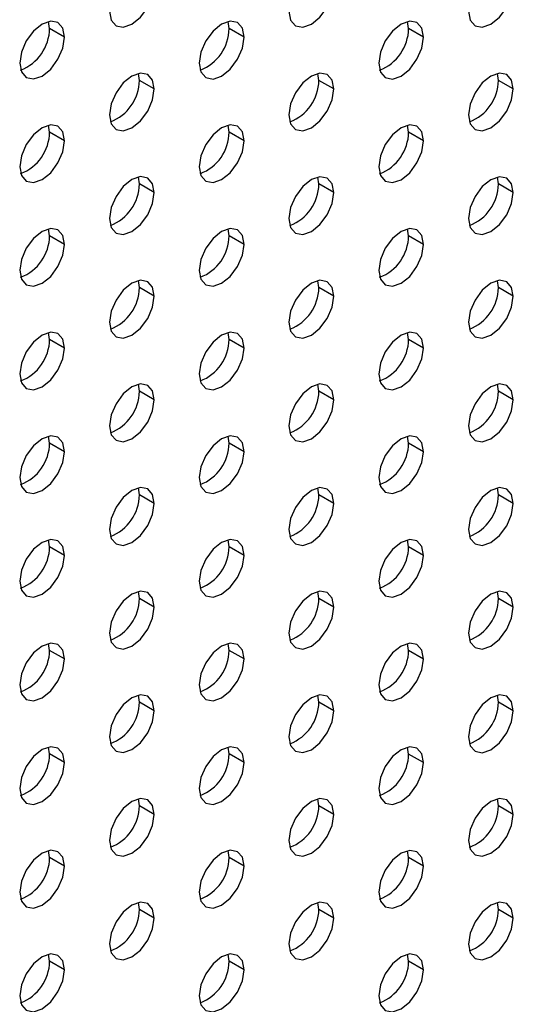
# Model space of a CAD drawing. Header units: millimetres. Extents: x 0 to 1118, y 0 to 864.
# Tile 395 of 438: x 1037.46 to 1039.79, y 680.58 to 685.23. Entities that reach past the tile are written whole.
import ezdxf

# ---------------------------------------------------------------- set-up
doc = ezdxf.new("R2010")
doc.units = ezdxf.units.MM

msp = doc.modelspace()

# ---------------------------------------------------------------- linework, layer by layer
at = {"color": 7, "linetype": 'Continuous', "lineweight": 25}
for p, q in [((1037.6003, 685.1881), (1037.5958, 685.2211)), ((1038.4489, 685.1881), (1038.4443, 685.221)), ((1039.2974, 685.188), (1039.2928, 685.2209)), ((1037.671, 685.1473), (1037.6003, 685.1881)), ((1038.5196, 685.1472), (1038.4489, 685.1881)), ((1039.3681, 685.1472), (1039.2974, 685.188)), ((1038.0246, 684.9431), (1038.02, 684.9761)), ((1038.8731, 684.9431), (1038.8686, 684.976)), ((1039.7217, 684.943), (1039.7171, 684.9759)), ((1038.0953, 684.9023), (1038.0246, 684.9431)), ((1038.9438, 684.9022), (1038.8731, 684.9431)), ((1039.7924, 684.9022), (1039.7217, 684.943)), ((1037.6003, 684.6982), (1037.5958, 684.7312)), ((1038.4489, 684.6981), (1038.4443, 684.7311)), ((1039.2974, 684.6981), (1039.2928, 684.731)), ((1037.671, 684.6574), (1037.6003, 684.6982)), ((1038.5196, 684.6573), (1038.4489, 684.6981)), ((1039.3681, 684.6572), (1039.2974, 684.6981)), ((1038.0246, 684.4532), (1038.02, 684.4861)), ((1038.0953, 684.4124), (1038.0246, 684.4532)), ((1038.8731, 684.4531), (1038.8686, 684.4861)), ((1038.9438, 684.4123), (1038.8731, 684.4531)), ((1039.7217, 684.4531), (1039.7171, 684.486)), ((1039.7924, 684.4122), (1039.7217, 684.4531)), ((1037.6003, 684.2083), (1037.5958, 684.2412)), ((1038.4489, 684.2082), (1038.4443, 684.2411)), ((1039.2974, 684.2081), (1039.2928, 684.2411)), ((1037.671, 684.1675), (1037.6003, 684.2083)), ((1038.5196, 684.1674), (1038.4489, 684.2082)), ((1039.3681, 684.1673), (1039.2974, 684.2081)), ((1038.0246, 683.9633), (1038.02, 683.9962)), ((1038.8731, 683.9632), (1038.8686, 683.9961)), ((1039.7217, 683.9631), (1039.7171, 683.9961)), ((1038.0953, 683.9225), (1038.0246, 683.9633)), ((1038.9438, 683.9224), (1038.8731, 683.9632)), ((1039.7924, 683.9223), (1039.7217, 683.9631)), ((1037.6003, 683.7184), (1037.5958, 683.7513)), ((1038.4489, 683.7183), (1038.4443, 683.7512)), ((1039.2974, 683.7182), (1039.2928, 683.7511)), ((1037.671, 683.6776), (1037.6003, 683.7184)), ((1038.5196, 683.6775), (1038.4489, 683.7183)), ((1039.3681, 683.6774), (1039.2974, 683.7182)), ((1038.0246, 683.4734), (1038.02, 683.5063)), ((1038.0953, 683.4325), (1038.0246, 683.4734)), ((1038.8731, 683.4733), (1038.8686, 683.5062)), ((1038.9438, 683.4325), (1038.8731, 683.4733)), ((1039.7217, 683.4732), (1039.7171, 683.5061)), ((1039.7924, 683.4324), (1039.7217, 683.4732)), ((1037.6003, 683.2284), (1037.5958, 683.2614)), ((1038.4489, 683.2284), (1038.4443, 683.2613)), ((1039.2974, 683.2283), (1039.2928, 683.2612)), ((1037.671, 683.1876), (1037.6003, 683.2284)), ((1038.5196, 683.1875), (1038.4489, 683.2284)), ((1039.3681, 683.1875), (1039.2974, 683.2283)), ((1038.0246, 682.9834), (1038.02, 683.0164)), ((1038.8731, 682.9834), (1038.8686, 683.0163)), ((1039.7217, 682.9833), (1039.7171, 683.0162)), ((1038.0953, 682.9426), (1038.0246, 682.9834)), ((1038.9438, 682.9425), (1038.8731, 682.9834)), ((1039.7924, 682.9425), (1039.7217, 682.9833)), ((1037.6003, 682.7385), (1037.5958, 682.7715)), ((1037.671, 682.6977), (1037.6003, 682.7385)), ((1038.4489, 682.7384), (1038.4443, 682.7714)), ((1038.5196, 682.6976), (1038.4489, 682.7384)), ((1039.2974, 682.7384), (1039.2928, 682.7713)), ((1039.3681, 682.6975), (1039.2974, 682.7384)), ((1038.0246, 682.4935), (1038.02, 682.5265)), ((1038.0953, 682.4527), (1038.0246, 682.4935)), ((1038.8731, 682.4934), (1038.8686, 682.5264)), ((1038.9438, 682.4526), (1038.8731, 682.4934)), ((1039.7217, 682.4934), (1039.7171, 682.5263)), ((1039.7924, 682.4525), (1039.7217, 682.4934)), ((1037.6003, 682.2486), (1037.5958, 682.2815)), ((1038.4489, 682.2485), (1038.4443, 682.2814)), ((1039.2974, 682.2484), (1039.2928, 682.2814)), ((1037.671, 682.2078), (1037.6003, 682.2486)), ((1038.5196, 682.2077), (1038.4489, 682.2485)), ((1039.3681, 682.2076), (1039.2974, 682.2484)), ((1038.0246, 682.0036), (1038.02, 682.0365)), ((1038.8731, 682.0035), (1038.8686, 682.0364)), ((1039.7217, 682.0034), (1039.7171, 682.0364)), ((1038.0953, 681.9628), (1038.0246, 682.0036)), ((1038.9438, 681.9627), (1038.8731, 682.0035)), ((1039.7924, 681.9626), (1039.7217, 682.0034)), ((1037.6003, 681.7587), (1037.5958, 681.7916)), ((1037.671, 681.7179), (1037.6003, 681.7587)), ((1038.4489, 681.7586), (1038.4443, 681.7915)), ((1038.5196, 681.7178), (1038.4489, 681.7586)), ((1039.2974, 681.7585), (1039.2928, 681.7914)), ((1039.3681, 681.7177), (1039.2974, 681.7585)), ((1038.0246, 681.5137), (1038.02, 681.5466)), ((1038.8731, 681.5136), (1038.8686, 681.5465)), ((1039.7217, 681.5135), (1039.7171, 681.5464)), ((1038.0953, 681.4729), (1038.0246, 681.5137)), ((1038.9438, 681.4728), (1038.8731, 681.5136)), ((1039.7924, 681.4727), (1039.7217, 681.5135)), ((1037.6003, 681.2687), (1037.5958, 681.3017)), ((1038.4489, 681.2687), (1038.4443, 681.3016)), ((1039.2974, 681.2686), (1039.2928, 681.3015)), ((1037.671, 681.2279), (1037.6003, 681.2687)), ((1038.5196, 681.2278), (1038.4489, 681.2687)), ((1039.3681, 681.2278), (1039.2974, 681.2686)), ((1038.0246, 681.0237), (1038.02, 681.0567)), ((1038.8731, 681.0237), (1038.8686, 681.0566)), ((1039.7217, 681.0236), (1039.7171, 681.0565)), ((1038.0953, 680.9829), (1038.0246, 681.0237)), ((1038.9438, 680.9828), (1038.8731, 681.0237)), ((1039.7924, 680.9828), (1039.7217, 681.0236)), ((1037.6003, 680.7788), (1037.5958, 680.8118)), ((1037.671, 680.738), (1037.6003, 680.7788)), ((1038.4489, 680.7787), (1038.4443, 680.8117)), ((1038.5196, 680.7379), (1038.4489, 680.7787)), ((1039.2974, 680.7787), (1039.2928, 680.8116)), ((1039.3681, 680.7378), (1039.2974, 680.7787))]:
    msp.add_line(p, q, dxfattribs=at)
at = {"color": 7, "linetype": 'Continuous', "lineweight": 25, "flags": 128}
for points in [[(1037.8832, 685.2698), (1037.8912, 685.2276), (1037.9142, 685.2011), (1037.9486, 685.1944), (1037.9892, 685.2085), (1038.0298, 685.2413), (1038.0642, 685.2877), (1038.0872, 685.3407), (1038.0953, 685.3922)], [(1038.7317, 685.2697), (1038.7398, 685.2275), (1038.7628, 685.201), (1038.7972, 685.1943), (1038.8378, 685.2085), (1038.8784, 685.2412), (1038.9128, 685.2876), (1038.9358, 685.3406), (1038.9438, 685.3922)], [(1039.5802, 685.2696), (1039.5883, 685.2274), (1039.6113, 685.201), (1039.6457, 685.1943), (1039.6863, 685.2084), (1039.7269, 685.2411), (1039.7613, 685.2875), (1039.7843, 685.3406), (1039.7924, 685.3921)], [(1037.671, 685.1473), (1037.663, 685.1895), (1037.64, 685.216), (1037.6056, 685.2227), (1037.565, 685.2086), (1037.5244, 685.1758), (1037.49, 685.1294), (1037.467, 685.0764), (1037.4589, 685.0249)], [(1038.5196, 685.1472), (1038.5115, 685.1895), (1038.4885, 685.2159), (1038.4541, 685.2226), (1038.4135, 685.2085), (1038.3729, 685.1757), (1038.3385, 685.1293), (1038.3155, 685.0763), (1038.3074, 685.0248)], [(1039.3681, 685.1472), (1039.36, 685.1894), (1039.337, 685.2158), (1039.3026, 685.2225), (1039.262, 685.2084), (1039.2214, 685.1757), (1039.187, 685.1292), (1039.164, 685.0762), (1039.156, 685.0247)], [(1037.4589, 685.0249), (1037.467, 684.9827), (1037.49, 684.9562), (1037.5244, 684.9495), (1037.565, 684.9636), (1037.6056, 684.9964), (1037.64, 685.0428), (1037.663, 685.0958), (1037.671, 685.1473)], [(1038.3074, 685.0248), (1038.3155, 684.9826), (1038.3385, 684.9561), (1038.3729, 684.9494), (1038.4135, 684.9635), (1038.4541, 684.9963), (1038.4885, 685.0427), (1038.5115, 685.0957), (1038.5196, 685.1472)], [(1039.156, 685.0247), (1039.164, 684.9825), (1039.187, 684.956), (1039.2214, 684.9493), (1039.262, 684.9635), (1039.3026, 684.9962), (1039.337, 685.0426), (1039.36, 685.0956), (1039.3681, 685.1472)], [(1038.0953, 684.9023), (1038.0872, 684.9445), (1038.0642, 684.971), (1038.0298, 684.9777), (1037.9892, 684.9636), (1037.9486, 684.9308), (1037.9142, 684.8844), (1037.8912, 684.8314), (1037.8832, 684.7799)], [(1038.9438, 684.9022), (1038.9358, 684.9445), (1038.9128, 684.9709), (1038.8784, 684.9776), (1038.8378, 684.9635), (1038.7972, 684.9307), (1038.7628, 684.8843), (1038.7398, 684.8313), (1038.7317, 684.7798)], [(1039.7924, 684.9022), (1039.7843, 684.9444), (1039.7613, 684.9708), (1039.7269, 684.9775), (1039.6863, 684.9634), (1039.6457, 684.9307), (1039.6113, 684.8842), (1039.5883, 684.8312), (1039.5802, 684.7797)], [(1037.8832, 684.7799), (1037.8912, 684.7377), (1037.9142, 684.7112), (1037.9486, 684.7045), (1037.9892, 684.7186), (1038.0298, 684.7514), (1038.0642, 684.7978), (1038.0872, 684.8508), (1038.0953, 684.9023)], [(1038.7317, 684.7798), (1038.7398, 684.7376), (1038.7628, 684.7111), (1038.7972, 684.7044), (1038.8378, 684.7185), (1038.8784, 684.7513), (1038.9128, 684.7977), (1038.9358, 684.8507), (1038.9438, 684.9022)], [(1039.5802, 684.7797), (1039.5883, 684.7375), (1039.6113, 684.711), (1039.6457, 684.7043), (1039.6863, 684.7185), (1039.7269, 684.7512), (1039.7613, 684.7976), (1039.7843, 684.8506), (1039.7924, 684.9022)], [(1037.671, 684.6574), (1037.663, 684.6996), (1037.64, 684.7261), (1037.6056, 684.7328), (1037.565, 684.7187), (1037.5244, 684.6859), (1037.49, 684.6395), (1037.467, 684.5865), (1037.4589, 684.5349)], [(1038.5196, 684.6573), (1038.5115, 684.6995), (1038.4885, 684.726), (1038.4541, 684.7327), (1038.4135, 684.7186), (1038.3729, 684.6858), (1038.3385, 684.6394), (1038.3155, 684.5864), (1038.3074, 684.5349)], [(1039.3681, 684.6572), (1039.36, 684.6995), (1039.337, 684.7259), (1039.3026, 684.7326), (1039.262, 684.7185), (1039.2214, 684.6857), (1039.187, 684.6393), (1039.164, 684.5863), (1039.156, 684.5348)], [(1037.4589, 684.5349), (1037.467, 684.4927), (1037.49, 684.4663), (1037.5244, 684.4596), (1037.565, 684.4737), (1037.6056, 684.5064), (1037.64, 684.5529), (1037.663, 684.6059), (1037.671, 684.6574)], [(1038.3074, 684.5349), (1038.3155, 684.4926), (1038.3385, 684.4662), (1038.3729, 684.4595), (1038.4135, 684.4736), (1038.4541, 684.5064), (1038.4885, 684.5528), (1038.5115, 684.6058), (1038.5196, 684.6573)], [(1039.156, 684.5348), (1039.164, 684.4926), (1039.187, 684.4661), (1039.2214, 684.4594), (1039.262, 684.4735), (1039.3026, 684.5063), (1039.337, 684.5527), (1039.36, 684.6057), (1039.3681, 684.6572)], [(1038.0953, 684.4124), (1038.0872, 684.4546), (1038.0642, 684.4811), (1038.0298, 684.4878), (1037.9892, 684.4736), (1037.9486, 684.4409), (1037.9142, 684.3945), (1037.8912, 684.3415), (1037.8832, 684.2899)], [(1038.9438, 684.4123), (1038.9358, 684.4545), (1038.9128, 684.481), (1038.8784, 684.4877), (1038.8378, 684.4736), (1038.7972, 684.4408), (1038.7628, 684.3944), (1038.7398, 684.3414), (1038.7317, 684.2899)], [(1039.7924, 684.4122), (1039.7843, 684.4544), (1039.7613, 684.4809), (1039.7269, 684.4876), (1039.6863, 684.4735), (1039.6457, 684.4407), (1039.6113, 684.3943), (1039.5883, 684.3413), (1039.5802, 684.2898)], [(1037.8832, 684.2899), (1037.8912, 684.2477), (1037.9142, 684.2213), (1037.9486, 684.2146), (1037.9892, 684.2287), (1038.0298, 684.2614), (1038.0642, 684.3079), (1038.0872, 684.3609), (1038.0953, 684.4124)], [(1038.7317, 684.2899), (1038.7398, 684.2476), (1038.7628, 684.2212), (1038.7972, 684.2145), (1038.8378, 684.2286), (1038.8784, 684.2614), (1038.9128, 684.3078), (1038.9358, 684.3608), (1038.9438, 684.4123)], [(1039.5802, 684.2898), (1039.5883, 684.2476), (1039.6113, 684.2211), (1039.6457, 684.2144), (1039.6863, 684.2285), (1039.7269, 684.2613), (1039.7613, 684.3077), (1039.7843, 684.3607), (1039.7924, 684.4122)], [(1037.671, 684.1675), (1037.663, 684.2097), (1037.64, 684.2361), (1037.6056, 684.2428), (1037.565, 684.2287), (1037.5244, 684.196), (1037.49, 684.1496), (1037.467, 684.0965), (1037.4589, 684.045)], [(1038.5196, 684.1674), (1038.5115, 684.2096), (1038.4885, 684.2361), (1038.4541, 684.2428), (1038.4135, 684.2286), (1038.3729, 684.1959), (1038.3385, 684.1495), (1038.3155, 684.0965), (1038.3074, 684.0449)], [(1039.3681, 684.1673), (1039.36, 684.2095), (1039.337, 684.236), (1039.3026, 684.2427), (1039.262, 684.2286), (1039.2214, 684.1958), (1039.187, 684.1494), (1039.164, 684.0964), (1039.156, 684.0449)], [(1037.4589, 684.045), (1037.467, 684.0028), (1037.49, 683.9763), (1037.5244, 683.9697), (1037.565, 683.9838), (1037.6056, 684.0165), (1037.64, 684.0629), (1037.663, 684.1159), (1037.671, 684.1675)], [(1038.3074, 684.0449), (1038.3155, 684.0027), (1038.3385, 683.9763), (1038.3729, 683.9696), (1038.4135, 683.9837), (1038.4541, 684.0164), (1038.4885, 684.0629), (1038.5115, 684.1159), (1038.5196, 684.1674)], [(1039.156, 684.0449), (1039.164, 684.0026), (1039.187, 683.9762), (1039.2214, 683.9695), (1039.262, 683.9836), (1039.3026, 684.0164), (1039.337, 684.0628), (1039.36, 684.1158), (1039.3681, 684.1673)], [(1038.0953, 683.9225), (1038.0872, 683.9647), (1038.0642, 683.9911), (1038.0298, 683.9978), (1037.9892, 683.9837), (1037.9486, 683.951), (1037.9142, 683.9046), (1037.8912, 683.8515), (1037.8832, 683.8)], [(1038.9438, 683.9224), (1038.9358, 683.9646), (1038.9128, 683.9911), (1038.8784, 683.9978), (1038.8378, 683.9836), (1038.7972, 683.9509), (1038.7628, 683.9045), (1038.7398, 683.8515), (1038.7317, 683.7999)], [(1039.7924, 683.9223), (1039.7843, 683.9645), (1039.7613, 683.991), (1039.7269, 683.9977), (1039.6863, 683.9836), (1039.6457, 683.9508), (1039.6113, 683.9044), (1039.5883, 683.8514), (1039.5802, 683.7999)], [(1037.8832, 683.8), (1037.8912, 683.7578), (1037.9142, 683.7313), (1037.9486, 683.7247), (1037.9892, 683.7388), (1038.0298, 683.7715), (1038.0642, 683.8179), (1038.0872, 683.8709), (1038.0953, 683.9225)], [(1038.7317, 683.7999), (1038.7398, 683.7577), (1038.7628, 683.7313), (1038.7972, 683.7246), (1038.8378, 683.7387), (1038.8784, 683.7714), (1038.9128, 683.8179), (1038.9358, 683.8709), (1038.9438, 683.9224)], [(1039.5802, 683.7999), (1039.5883, 683.7576), (1039.6113, 683.7312), (1039.6457, 683.7245), (1039.6863, 683.7386), (1039.7269, 683.7714), (1039.7613, 683.8178), (1039.7843, 683.8708), (1039.7924, 683.9223)], [(1037.671, 683.6776), (1037.663, 683.7198), (1037.64, 683.7462), (1037.6056, 683.7529), (1037.565, 683.7388), (1037.5244, 683.706), (1037.49, 683.6596), (1037.467, 683.6066), (1037.4589, 683.5551)], [(1038.5196, 683.6775), (1038.5115, 683.7197), (1038.4885, 683.7461), (1038.4541, 683.7528), (1038.4135, 683.7387), (1038.3729, 683.706), (1038.3385, 683.6596), (1038.3155, 683.6065), (1038.3074, 683.555)], [(1039.3681, 683.6774), (1039.36, 683.7196), (1039.337, 683.7461), (1039.3026, 683.7528), (1039.262, 683.7386), (1039.2214, 683.7059), (1039.187, 683.6595), (1039.164, 683.6065), (1039.156, 683.5549)], [(1037.4589, 683.5551), (1037.467, 683.5129), (1037.49, 683.4864), (1037.5244, 683.4797), (1037.565, 683.4938), (1037.6056, 683.5266), (1037.64, 683.573), (1037.663, 683.626), (1037.671, 683.6776)], [(1038.3074, 683.555), (1038.3155, 683.5128), (1038.3385, 683.4863), (1038.3729, 683.4797), (1038.4135, 683.4938), (1038.4541, 683.5265), (1038.4885, 683.5729), (1038.5115, 683.6259), (1038.5196, 683.6775)], [(1039.156, 683.5549), (1039.164, 683.5127), (1039.187, 683.4863), (1039.2214, 683.4796), (1039.262, 683.4937), (1039.3026, 683.5264), (1039.337, 683.5729), (1039.36, 683.6259), (1039.3681, 683.6774)], [(1038.0953, 683.4325), (1038.0872, 683.4748), (1038.0642, 683.5012), (1038.0298, 683.5079), (1037.9892, 683.4938), (1037.9486, 683.461), (1037.9142, 683.4146), (1037.8912, 683.3616), (1037.8832, 683.3101)], [(1038.9438, 683.4325), (1038.9358, 683.4747), (1038.9128, 683.5011), (1038.8784, 683.5078), (1038.8378, 683.4937), (1038.7972, 683.461), (1038.7628, 683.4145), (1038.7398, 683.3615), (1038.7317, 683.31)], [(1039.7924, 683.4324), (1039.7843, 683.4746), (1039.7613, 683.5011), (1039.7269, 683.5077), (1039.6863, 683.4936), (1039.6457, 683.4609), (1039.6113, 683.4145), (1039.5883, 683.3615), (1039.5802, 683.3099)], [(1037.8832, 683.3101), (1037.8912, 683.2679), (1037.9142, 683.2414), (1037.9486, 683.2347), (1037.9892, 683.2488), (1038.0298, 683.2816), (1038.0642, 683.328), (1038.0872, 683.381), (1038.0953, 683.4325)], [(1038.7317, 683.31), (1038.7398, 683.2678), (1038.7628, 683.2413), (1038.7972, 683.2346), (1038.8378, 683.2488), (1038.8784, 683.2815), (1038.9128, 683.3279), (1038.9358, 683.3809), (1038.9438, 683.4325)], [(1039.5802, 683.3099), (1039.5883, 683.2677), (1039.6113, 683.2413), (1039.6457, 683.2346), (1039.6863, 683.2487), (1039.7269, 683.2814), (1039.7613, 683.3278), (1039.7843, 683.3809), (1039.7924, 683.4324)], [(1037.671, 683.1876), (1037.663, 683.2298), (1037.64, 683.2563), (1037.6056, 683.263), (1037.565, 683.2489), (1037.5244, 683.2161), (1037.49, 683.1697), (1037.467, 683.1167), (1037.4589, 683.0652)], [(1038.5196, 683.1875), (1038.5115, 683.2298), (1038.4885, 683.2562), (1038.4541, 683.2629), (1038.4135, 683.2488), (1038.3729, 683.216), (1038.3385, 683.1696), (1038.3155, 683.1166), (1038.3074, 683.0651)], [(1039.3681, 683.1875), (1039.36, 683.2297), (1039.337, 683.2561), (1039.3026, 683.2628), (1039.262, 683.2487), (1039.2214, 683.216), (1039.187, 683.1695), (1039.164, 683.1165), (1039.156, 683.065)], [(1037.4589, 683.0652), (1037.467, 683.023), (1037.49, 682.9965), (1037.5244, 682.9898), (1037.565, 683.0039), (1037.6056, 683.0367), (1037.64, 683.0831), (1037.663, 683.1361), (1037.671, 683.1876)], [(1038.3074, 683.0651), (1038.3155, 683.0229), (1038.3385, 682.9964), (1038.3729, 682.9897), (1038.4135, 683.0038), (1038.4541, 683.0366), (1038.4885, 683.083), (1038.5115, 683.136), (1038.5196, 683.1875)], [(1039.156, 683.065), (1039.164, 683.0228), (1039.187, 682.9963), (1039.2214, 682.9896), (1039.262, 683.0038), (1039.3026, 683.0365), (1039.337, 683.0829), (1039.36, 683.1359), (1039.3681, 683.1875)], [(1038.0953, 682.9426), (1038.0872, 682.9848), (1038.0642, 683.0113), (1038.0298, 683.018), (1037.9892, 683.0039), (1037.9486, 682.9711), (1037.9142, 682.9247), (1037.8912, 682.8717), (1037.8832, 682.8202)], [(1038.9438, 682.9425), (1038.9358, 682.9848), (1038.9128, 683.0112), (1038.8784, 683.0179), (1038.8378, 683.0038), (1038.7972, 682.971), (1038.7628, 682.9246), (1038.7398, 682.8716), (1038.7317, 682.8201)], [(1039.7924, 682.9425), (1039.7843, 682.9847), (1039.7613, 683.0111), (1039.7269, 683.0178), (1039.6863, 683.0037), (1039.6457, 682.971), (1039.6113, 682.9245), (1039.5883, 682.8715), (1039.5802, 682.82)], [(1037.8832, 682.8202), (1037.8912, 682.778), (1037.9142, 682.7515), (1037.9486, 682.7448), (1037.9892, 682.7589), (1038.0298, 682.7917), (1038.0642, 682.8381), (1038.0872, 682.8911), (1038.0953, 682.9426)], [(1038.7317, 682.8201), (1038.7398, 682.7779), (1038.7628, 682.7514), (1038.7972, 682.7447), (1038.8378, 682.7588), (1038.8784, 682.7916), (1038.9128, 682.838), (1038.9358, 682.891), (1038.9438, 682.9425)], [(1039.5802, 682.82), (1039.5883, 682.7778), (1039.6113, 682.7513), (1039.6457, 682.7446), (1039.6863, 682.7588), (1039.7269, 682.7915), (1039.7613, 682.8379), (1039.7843, 682.8909), (1039.7924, 682.9425)], [(1037.671, 682.6977), (1037.663, 682.7399), (1037.64, 682.7664), (1037.6056, 682.7731), (1037.565, 682.759), (1037.5244, 682.7262), (1037.49, 682.6798), (1037.467, 682.6268), (1037.4589, 682.5752)], [(1038.5196, 682.6976), (1038.5115, 682.7398), (1038.4885, 682.7663), (1038.4541, 682.773), (1038.4135, 682.7589), (1038.3729, 682.7261), (1038.3385, 682.6797), (1038.3155, 682.6267), (1038.3074, 682.5752)], [(1039.3681, 682.6975), (1039.36, 682.7398), (1039.337, 682.7662), (1039.3026, 682.7729), (1039.262, 682.7588), (1039.2214, 682.726), (1039.187, 682.6796), (1039.164, 682.6266), (1039.156, 682.5751)], [(1037.4589, 682.5752), (1037.467, 682.533), (1037.49, 682.5066), (1037.5244, 682.4999), (1037.565, 682.514), (1037.6056, 682.5467), (1037.64, 682.5932), (1037.663, 682.6462), (1037.671, 682.6977)], [(1038.3074, 682.5752), (1038.3155, 682.533), (1038.3385, 682.5065), (1038.3729, 682.4998), (1038.4135, 682.5139), (1038.4541, 682.5467), (1038.4885, 682.5931), (1038.5115, 682.6461), (1038.5196, 682.6976)], [(1039.156, 682.5751), (1039.164, 682.5329), (1039.187, 682.5064), (1039.2214, 682.4997), (1039.262, 682.5138), (1039.3026, 682.5466), (1039.337, 682.593), (1039.36, 682.646), (1039.3681, 682.6975)], [(1038.0953, 682.4527), (1038.0872, 682.4949), (1038.0642, 682.5214), (1038.0298, 682.5281), (1037.9892, 682.514), (1037.9486, 682.4812), (1037.9142, 682.4348), (1037.8912, 682.3818), (1037.8832, 682.3302)], [(1038.9438, 682.4526), (1038.9358, 682.4948), (1038.9128, 682.5213), (1038.8784, 682.528), (1038.8378, 682.5139), (1038.7972, 682.4811), (1038.7628, 682.4347), (1038.7398, 682.3817), (1038.7317, 682.3302)], [(1039.7924, 682.4525), (1039.7843, 682.4948), (1039.7613, 682.5212), (1039.7269, 682.5279), (1039.6863, 682.5138), (1039.6457, 682.481), (1039.6113, 682.4346), (1039.5883, 682.3816), (1039.5802, 682.3301)], [(1037.8832, 682.3302), (1037.8912, 682.288), (1037.9142, 682.2616), (1037.9486, 682.2549), (1037.9892, 682.269), (1038.0298, 682.3017), (1038.0642, 682.3482), (1038.0872, 682.4012), (1038.0953, 682.4527)], [(1038.7317, 682.3302), (1038.7398, 682.2879), (1038.7628, 682.2615), (1038.7972, 682.2548), (1038.8378, 682.2689), (1038.8784, 682.3017), (1038.9128, 682.3481), (1038.9358, 682.4011), (1038.9438, 682.4526)], [(1039.5802, 682.3301), (1039.5883, 682.2879), (1039.6113, 682.2614), (1039.6457, 682.2547), (1039.6863, 682.2688), (1039.7269, 682.3016), (1039.7613, 682.348), (1039.7843, 682.401), (1039.7924, 682.4525)], [(1037.671, 682.2078), (1037.663, 682.25), (1037.64, 682.2765), (1037.6056, 682.2831), (1037.565, 682.269), (1037.5244, 682.2363), (1037.49, 682.1899), (1037.467, 682.1368), (1037.4589, 682.0853)], [(1038.5196, 682.2077), (1038.5115, 682.2499), (1038.4885, 682.2764), (1038.4541, 682.2831), (1038.4135, 682.2689), (1038.3729, 682.2362), (1038.3385, 682.1898), (1038.3155, 682.1368), (1038.3074, 682.0852)], [(1039.3681, 682.2076), (1039.36, 682.2498), (1039.337, 682.2763), (1039.3026, 682.283), (1039.262, 682.2689), (1039.2214, 682.2361), (1039.187, 682.1897), (1039.164, 682.1367), (1039.156, 682.0852)], [(1037.4589, 682.0853), (1037.467, 682.0431), (1037.49, 682.0166), (1037.5244, 682.01), (1037.565, 682.0241), (1037.6056, 682.0568), (1037.64, 682.1032), (1037.663, 682.1562), (1037.671, 682.2078)], [(1038.3074, 682.0852), (1038.3155, 682.043), (1038.3385, 682.0166), (1038.3729, 682.0099), (1038.4135, 682.024), (1038.4541, 682.0567), (1038.4885, 682.1032), (1038.5115, 682.1562), (1038.5196, 682.2077)], [(1039.156, 682.0852), (1039.164, 682.0429), (1039.187, 682.0165), (1039.2214, 682.0098), (1039.262, 682.0239), (1039.3026, 682.0567), (1039.337, 682.1031), (1039.36, 682.1561), (1039.3681, 682.2076)], [(1038.0953, 681.9628), (1038.0872, 682.005), (1038.0642, 682.0314), (1038.0298, 682.0381), (1037.9892, 682.024), (1037.9486, 681.9913), (1037.9142, 681.9449), (1037.8912, 681.8918), (1037.8832, 681.8403)], [(1038.9438, 681.9627), (1038.9358, 682.0049), (1038.9128, 682.0314), (1038.8784, 682.0381), (1038.8378, 682.0239), (1038.7972, 681.9912), (1038.7628, 681.9448), (1038.7398, 681.8918), (1038.7317, 681.8402)], [(1039.7924, 681.9626), (1039.7843, 682.0048), (1039.7613, 682.0313), (1039.7269, 682.038), (1039.6863, 682.0239), (1039.6457, 681.9911), (1039.6113, 681.9447), (1039.5883, 681.8917), (1039.5802, 681.8402)], [(1037.8832, 681.8403), (1037.8912, 681.7981), (1037.9142, 681.7716), (1037.9486, 681.765), (1037.9892, 681.7791), (1038.0298, 681.8118), (1038.0642, 681.8582), (1038.0872, 681.9112), (1038.0953, 681.9628)], [(1038.7317, 681.8402), (1038.7398, 681.798), (1038.7628, 681.7716), (1038.7972, 681.7649), (1038.8378, 681.779), (1038.8784, 681.8117), (1038.9128, 681.8582), (1038.9358, 681.9112), (1038.9438, 681.9627)], [(1039.5802, 681.8402), (1039.5883, 681.7979), (1039.6113, 681.7715), (1039.6457, 681.7648), (1039.6863, 681.7789), (1039.7269, 681.8117), (1039.7613, 681.8581), (1039.7843, 681.9111), (1039.7924, 681.9626)], [(1037.671, 681.7179), (1037.663, 681.7601), (1037.64, 681.7865), (1037.6056, 681.7932), (1037.565, 681.7791), (1037.5244, 681.7463), (1037.49, 681.6999), (1037.467, 681.6469), (1037.4589, 681.5954)], [(1038.5196, 681.7178), (1038.5115, 681.76), (1038.4885, 681.7864), (1038.4541, 681.7931), (1038.4135, 681.779), (1038.3729, 681.7463), (1038.3385, 681.6999), (1038.3155, 681.6468), (1038.3074, 681.5953)], [(1039.3681, 681.7177), (1039.36, 681.7599), (1039.337, 681.7864), (1039.3026, 681.7931), (1039.262, 681.7789), (1039.2214, 681.7462), (1039.187, 681.6998), (1039.164, 681.6468), (1039.156, 681.5952)], [(1037.4589, 681.5954), (1037.467, 681.5532), (1037.49, 681.5267), (1037.5244, 681.52), (1037.565, 681.5341), (1037.6056, 681.5669), (1037.64, 681.6133), (1037.663, 681.6663), (1037.671, 681.7179)], [(1038.3074, 681.5953), (1038.3155, 681.5531), (1038.3385, 681.5266), (1038.3729, 681.52), (1038.4135, 681.5341), (1038.4541, 681.5668), (1038.4885, 681.6132), (1038.5115, 681.6662), (1038.5196, 681.7178)], [(1039.156, 681.5952), (1039.164, 681.553), (1039.187, 681.5266), (1039.2214, 681.5199), (1039.262, 681.534), (1039.3026, 681.5667), (1039.337, 681.6132), (1039.36, 681.6662), (1039.3681, 681.7177)], [(1038.0953, 681.4729), (1038.0872, 681.5151), (1038.0642, 681.5415), (1038.0298, 681.5482), (1037.9892, 681.5341), (1037.9486, 681.5013), (1037.9142, 681.4549), (1037.8912, 681.4019), (1037.8832, 681.3504)], [(1038.9438, 681.4728), (1038.9358, 681.515), (1038.9128, 681.5414), (1038.8784, 681.5481), (1038.8378, 681.534), (1038.7972, 681.5013), (1038.7628, 681.4549), (1038.7398, 681.4018), (1038.7317, 681.3503)], [(1039.7924, 681.4727), (1039.7843, 681.5149), (1039.7613, 681.5414), (1039.7269, 681.5481), (1039.6863, 681.5339), (1039.6457, 681.5012), (1039.6113, 681.4548), (1039.5883, 681.4018), (1039.5802, 681.3502)], [(1037.8832, 681.3504), (1037.8912, 681.3082), (1037.9142, 681.2817), (1037.9486, 681.275), (1037.9892, 681.2891), (1038.0298, 681.3219), (1038.0642, 681.3683), (1038.0872, 681.4213), (1038.0953, 681.4729)], [(1038.7317, 681.3503), (1038.7398, 681.3081), (1038.7628, 681.2816), (1038.7972, 681.275), (1038.8378, 681.2891), (1038.8784, 681.3218), (1038.9128, 681.3682), (1038.9358, 681.4212), (1038.9438, 681.4728)], [(1039.5802, 681.3502), (1039.5883, 681.308), (1039.6113, 681.2816), (1039.6457, 681.2749), (1039.6863, 681.289), (1039.7269, 681.3217), (1039.7613, 681.3682), (1039.7843, 681.4212), (1039.7924, 681.4727)], [(1037.671, 681.2279), (1037.663, 681.2701), (1037.64, 681.2966), (1037.6056, 681.3033), (1037.565, 681.2892), (1037.5244, 681.2564), (1037.49, 681.21), (1037.467, 681.157), (1037.4589, 681.1055)], [(1038.5196, 681.2278), (1038.5115, 681.2701), (1038.4885, 681.2965), (1038.4541, 681.3032), (1038.4135, 681.2891), (1038.3729, 681.2563), (1038.3385, 681.2099), (1038.3155, 681.1569), (1038.3074, 681.1054)], [(1039.3681, 681.2278), (1039.36, 681.27), (1039.337, 681.2964), (1039.3026, 681.3031), (1039.262, 681.289), (1039.2214, 681.2563), (1039.187, 681.2098), (1039.164, 681.1568), (1039.156, 681.1053)], [(1037.4589, 681.1055), (1037.467, 681.0633), (1037.49, 681.0368), (1037.5244, 681.0301), (1037.565, 681.0442), (1037.6056, 681.077), (1037.64, 681.1234), (1037.663, 681.1764), (1037.671, 681.2279)], [(1038.3074, 681.1054), (1038.3155, 681.0632), (1038.3385, 681.0367), (1038.3729, 681.03), (1038.4135, 681.0441), (1038.4541, 681.0769), (1038.4885, 681.1233), (1038.5115, 681.1763), (1038.5196, 681.2278)], [(1039.156, 681.1053), (1039.164, 681.0631), (1039.187, 681.0366), (1039.2214, 681.0299), (1039.262, 681.0441), (1039.3026, 681.0768), (1039.337, 681.1232), (1039.36, 681.1762), (1039.3681, 681.2278)], [(1038.0953, 680.9829), (1038.0872, 681.0251), (1038.0642, 681.0516), (1038.0298, 681.0583), (1037.9892, 681.0442), (1037.9486, 681.0114), (1037.9142, 680.965), (1037.8912, 680.912), (1037.8832, 680.8605)], [(1038.9438, 680.9828), (1038.9358, 681.0251), (1038.9128, 681.0515), (1038.8784, 681.0582), (1038.8378, 681.0441), (1038.7972, 681.0113), (1038.7628, 680.9649), (1038.7398, 680.9119), (1038.7317, 680.8604)], [(1039.7924, 680.9828), (1039.7843, 681.025), (1039.7613, 681.0514), (1039.7269, 681.0581), (1039.6863, 681.044), (1039.6457, 681.0113), (1039.6113, 680.9648), (1039.5883, 680.9118), (1039.5802, 680.8603)], [(1037.8832, 680.8605), (1037.8912, 680.8183), (1037.9142, 680.7918), (1037.9486, 680.7851), (1037.9892, 680.7992), (1038.0298, 680.832), (1038.0642, 680.8784), (1038.0872, 680.9314), (1038.0953, 680.9829)], [(1038.7317, 680.8604), (1038.7398, 680.8182), (1038.7628, 680.7917), (1038.7972, 680.785), (1038.8378, 680.7991), (1038.8784, 680.8319), (1038.9128, 680.8783), (1038.9358, 680.9313), (1038.9438, 680.9828)], [(1039.5802, 680.8603), (1039.5883, 680.8181), (1039.6113, 680.7916), (1039.6457, 680.7849), (1039.6863, 680.7991), (1039.7269, 680.8318), (1039.7613, 680.8782), (1039.7843, 680.9312), (1039.7924, 680.9828)], [(1037.671, 680.738), (1037.663, 680.7802), (1037.64, 680.8067), (1037.6056, 680.8134), (1037.565, 680.7993), (1037.5244, 680.7665), (1037.49, 680.7201), (1037.467, 680.6671), (1037.4589, 680.6155)], [(1038.5196, 680.7379), (1038.5115, 680.7801), (1038.4885, 680.8066), (1038.4541, 680.8133), (1038.4135, 680.7992), (1038.3729, 680.7664), (1038.3385, 680.72), (1038.3155, 680.667), (1038.3074, 680.6155)], [(1039.3681, 680.7378), (1039.36, 680.7801), (1039.337, 680.8065), (1039.3026, 680.8132), (1039.262, 680.7991), (1039.2214, 680.7663), (1039.187, 680.7199), (1039.164, 680.6669), (1039.156, 680.6154)], [(1037.4589, 680.6155), (1037.467, 680.5733), (1037.49, 680.5469), (1037.5244, 680.5402), (1037.565, 680.5543), (1037.6056, 680.587), (1037.64, 680.6335), (1037.663, 680.6865), (1037.671, 680.738)], [(1038.3074, 680.6155), (1038.3155, 680.5733), (1038.3385, 680.5468), (1038.3729, 680.5401), (1038.4135, 680.5542), (1038.4541, 680.587), (1038.4885, 680.6334), (1038.5115, 680.6864), (1038.5196, 680.7379)], [(1039.156, 680.6154), (1039.164, 680.5732), (1039.187, 680.5467), (1039.2214, 680.54), (1039.262, 680.5541), (1039.3026, 680.5869), (1039.337, 680.6333), (1039.36, 680.6863), (1039.3681, 680.7378)]]:
    msp.add_lwpolyline(points, dxfattribs=at)
at = {"color": 7, "linetype": 'Continuous', "lineweight": 25}
for centre in [(1037.3878, 685.1905), (1038.2364, 685.1904), (1039.0849, 685.1904), (1037.8121, 684.9455), (1038.6606, 684.9454), (1039.5092, 684.9454), (1037.3878, 684.7006), (1038.2364, 684.7005), (1039.0849, 684.7004), (1037.8121, 684.4556), (1038.6606, 684.4555), (1039.5092, 684.4554), (1037.3878, 684.2107), (1038.2364, 684.2106), (1039.0849, 684.2105), (1037.8121, 683.9657), (1038.6606, 683.9656), (1039.5092, 683.9655), (1037.3878, 683.7207), (1038.2364, 683.7207), (1039.0849, 683.7206), (1037.8121, 683.4757), (1038.6606, 683.4757), (1039.5092, 683.4756), (1037.3878, 683.2308), (1038.2364, 683.2307), (1039.0849, 683.2307), (1037.8121, 682.9858), (1038.6606, 682.9857), (1039.5092, 682.9857), (1037.3878, 682.7409), (1038.2364, 682.7408), (1039.0849, 682.7407), (1037.8121, 682.4959), (1038.6606, 682.4958), (1039.5092, 682.4957), (1037.3878, 682.251), (1038.2364, 682.2509), (1039.0849, 682.2508), (1037.8121, 682.006), (1038.6606, 682.0059), (1039.5092, 682.0058), (1037.3878, 681.761), (1038.2364, 681.761), (1039.0849, 681.7609), (1037.8121, 681.516), (1038.6606, 681.516), (1039.5092, 681.5159), (1037.3878, 681.2711), (1038.2364, 681.271), (1039.0849, 681.271), (1037.8121, 681.0261), (1038.6606, 681.026), (1039.5092, 681.026), (1037.3878, 680.7812), (1038.2364, 680.7811), (1039.0849, 680.781)]:
    msp.add_arc(centre, 0.2125, 290.8517, 359.3594, dxfattribs=at)

doc.saveas('drawing.dxf')
